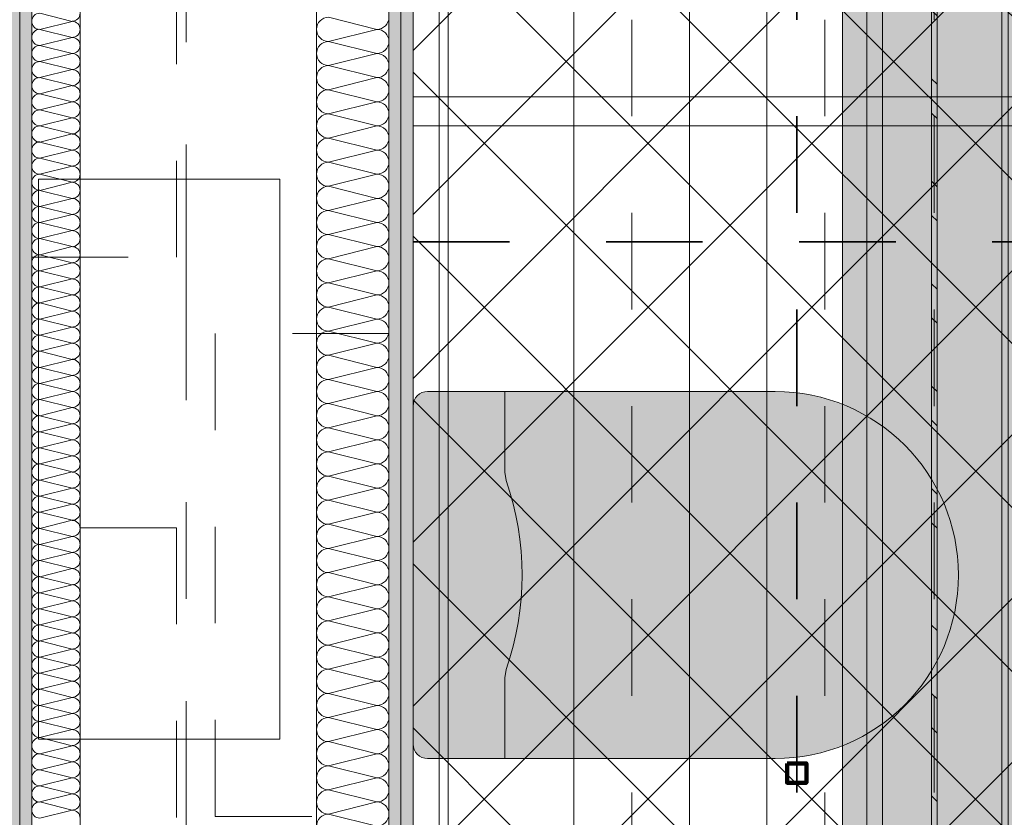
# Model space of a CAD drawing. Header units: metres. Extents: x -3.6 to 85.2, y -11 to 16.8.
# Tile 363 of 508: x 43.6 to 44.6, y 1.1 to 1.9. Entities that reach past the tile are written whole.
import ezdxf

# ---------------------------------------------------------------- set-up
doc = ezdxf.new("R2010")
doc.units = ezdxf.units.M
doc.header["$MEASUREMENT"] = 0
for name, pattern in [('Achse', [0.2, 0.1, -0.05, 0, -0.05]), ('Punktlinie weit', [0.06, 0.01, -0.05]), ('Strichlinie doppelt', [0.546806, 0.264583, -0.105833, 0.070556, -0.105833]), ('STRICHPUNKT', [0.015, 0.0075, -0.00375, 0, -0.00375])]:
    doc.linetypes.add(name, pattern=pattern)
for name, color, linetype in [('154 - Bemaßung_ Beschriftung.Ausbau - Deckenspiegel', 7, 'Continuous'), ('305 - Elemente.Linie_ Schraffur - Deckenspiegel', 7, 'Continuous'), ('451 - Universal.Achsen Raster', 7, 'Continuous'), ('612 - Struktur.Stahlbau', 7, 'Continuous'), ('Neubau_606 - Struktur.Wand Innen Ausbau', 7, 'Continuous'), ('Neubau_612 - Struktur.Stahlbau', 7, 'Continuous'), ('Neubau_651 - Abdeckung.Decke abgehängt_ bekleidet', 7, 'Continuous'), ('Neubau_653 - Abdeckung.TB Verkofferung', 7, 'Continuous'), ('Neubau_702 - Einrichtung.Möbel Sanitär', 7, 'Continuous'), ('Neubau_802 - HKLSE.Sanitär', 7, 'Continuous')]:
    doc.layers.add(name, color=color, linetype=linetype)
doc.styles.add('ERSTELLTER_STIL_2', font='txt')
doc.dimstyles.new('ERSTELLTER_STIL__4', dxfattribs={"dimtxt": 0.1, "dimasz": 0.0532, "dimexe": 0.18, "dimexo": 0.0625, "dimgap": 0, "dimtad": 1, "dimzin": 0, "dimdsep": 46, "dimtxsty": 'ERSTELLTER_STIL_2', "dimblk": 'ARROWHEAD_2', "dimblk1": 'ARROWHEAD_2', "dimblk2": 'ARROWHEAD_2', "dimcen": 0.09, "dimse1": 1, "dimse2": 1, "dimclrd": 7, "dimclre": 7, "dimclrt": 7, "dimazin": 0, "dimtfac": 1, "dimtdec": 4, "dimtmove": 0, "dimatfit": 3, "dimfxl": 1, "dimtolj": 1, "dimtzin": 0, "dimarcsym": 0})
pattern_1 = [(45, (0, 0), (-0.01767767, 0.01767767), [0, -0.025])]

# ---------------------------------------------------------------- blocks, each defined once
blk = doc.blocks.new('*X174')
at = {"layer": 'Neubau_606 - Struktur.Wand Innen Ausbau', "color": 7, "linetype": 'Continuous', "lineweight": 5}
for p, q in [((43.5783, 1.9167), (43.6117, 1.9083)), ((43.5783, 1.9), (43.6117, 1.9083)), ((43.5783, 1.9), (43.6117, 1.8917)), ((43.5783, 1.8833), (43.6117, 1.8917)), ((43.5783, 1.8833), (43.6117, 1.875)), ((43.5783, 1.8667), (43.6117, 1.875)), ((43.5783, 1.8667), (43.6117, 1.8583)), ((43.5783, 1.85), (43.6117, 1.8583)), ((43.5783, 1.85), (43.6117, 1.8417)), ((43.5783, 1.8333), (43.6117, 1.8417)), ((43.5783, 1.8333), (43.6117, 1.825)), ((43.5783, 1.8167), (43.6117, 1.825)), ((43.5783, 1.8167), (43.6117, 1.8083)), ((43.5783, 1.8), (43.6117, 1.8083)), ((43.5783, 1.8), (43.6117, 1.7917)), ((43.5783, 1.7833), (43.6117, 1.7917)), ((43.5783, 1.7833), (43.6117, 1.775)), ((43.5783, 1.7667), (43.6117, 1.775)), ((43.5783, 1.7667), (43.6117, 1.7583)), ((43.5783, 1.75), (43.6117, 1.7583)), ((43.5783, 1.75), (43.6117, 1.7417)), ((43.5783, 1.7333), (43.6117, 1.7417)), ((43.5783, 1.7333), (43.6117, 1.725)), ((43.5783, 1.7167), (43.6117, 1.725)), ((43.5783, 1.7167), (43.6117, 1.7083)), ((43.5783, 1.7), (43.6117, 1.7083)), ((43.5783, 1.7), (43.6117, 1.6917)), ((43.5783, 1.6833), (43.6117, 1.6917)), ((43.5783, 1.6833), (43.6117, 1.675)), ((43.5783, 1.6667), (43.6117, 1.675)), ((43.5783, 1.6667), (43.6117, 1.6583)), ((43.5783, 1.65), (43.6117, 1.6583)), ((43.5783, 1.65), (43.6117, 1.6417)), ((43.5783, 1.6333), (43.6117, 1.6417)), ((43.5783, 1.6333), (43.6117, 1.625)), ((43.5783, 1.6167), (43.6117, 1.625)), ((43.5783, 1.6167), (43.6117, 1.6083)), ((43.5783, 1.6), (43.6117, 1.6083)), ((43.5783, 1.6), (43.6117, 1.5917)), ((43.5783, 1.5833), (43.6117, 1.5917)), ((43.5783, 1.5833), (43.6117, 1.575)), ((43.5783, 1.5667), (43.6117, 1.575)), ((43.5783, 1.5667), (43.6117, 1.5583)), ((43.5783, 1.55), (43.6117, 1.5583)), ((43.5783, 1.55), (43.6117, 1.5417)), ((43.5783, 1.5333), (43.6117, 1.5417)), ((43.5783, 1.5333), (43.6117, 1.525)), ((43.5783, 1.5167), (43.6117, 1.525)), ((43.5783, 1.5167), (43.6117, 1.5083)), ((43.5783, 1.5), (43.6117, 1.5083)), ((43.5783, 1.5), (43.6117, 1.4917)), ((43.5783, 1.4833), (43.6117, 1.4917)), ((43.5783, 1.4833), (43.6117, 1.475)), ((43.5783, 1.4667), (43.6117, 1.475)), ((43.5783, 1.4667), (43.6117, 1.4583)), ((43.5783, 1.45), (43.6117, 1.4583)), ((43.5783, 1.45), (43.6117, 1.4417)), ((43.5783, 1.4333), (43.6117, 1.4417)), ((43.5783, 1.4333), (43.6117, 1.425)), ((43.5783, 1.4167), (43.6117, 1.425)), ((43.5783, 1.4167), (43.6117, 1.4083)), ((43.5783, 1.4), (43.6117, 1.4083)), ((43.5783, 1.4), (43.6117, 1.3917)), ((43.5783, 1.3833), (43.6117, 1.3917)), ((43.5783, 1.3833), (43.6117, 1.375)), ((43.5783, 1.3667), (43.6117, 1.375)), ((43.5783, 1.3667), (43.6117, 1.3583)), ((43.5783, 1.35), (43.6117, 1.3583)), ((43.5783, 1.35), (43.6117, 1.3417)), ((43.5783, 1.3333), (43.6117, 1.3417)), ((43.5783, 1.3333), (43.6117, 1.325)), ((43.5783, 1.3167), (43.6117, 1.325)), ((43.5783, 1.3167), (43.6117, 1.3083)), ((43.5783, 1.3), (43.6117, 1.3083)), ((43.5783, 1.3), (43.6117, 1.2917)), ((43.5783, 1.2833), (43.6117, 1.2917)), ((43.5783, 1.2833), (43.6117, 1.275)), ((43.5783, 1.2667), (43.6117, 1.275)), ((43.5783, 1.2667), (43.6117, 1.2583)), ((43.5783, 1.25), (43.6117, 1.2583)), ((43.5783, 1.25), (43.6117, 1.2417)), ((43.5783, 1.2333), (43.6117, 1.2417)), ((43.5783, 1.2333), (43.6117, 1.225)), ((43.5783, 1.2167), (43.6117, 1.225)), ((43.5783, 1.2167), (43.6117, 1.2083)), ((43.5783, 1.2), (43.6117, 1.2083)), ((43.5783, 1.2), (43.6117, 1.1917)), ((43.5783, 1.1833), (43.6117, 1.1917)), ((43.5783, 1.1833), (43.6117, 1.175)), ((43.5783, 1.1667), (43.6117, 1.175)), ((43.5783, 1.1667), (43.6117, 1.1583)), ((43.5783, 1.15), (43.6117, 1.1583)), ((43.5783, 1.15), (43.6117, 1.1417)), ((43.5783, 1.1333), (43.6117, 1.1417)), ((43.5783, 1.1333), (43.6117, 1.125)), ((43.5783, 1.1167), (43.6117, 1.125)), ((43.5783, 1.1167), (43.6117, 1.1083)), ((43.5783, 1.1), (43.6117, 1.1083)), ((43.5783, 1.1), (43.6117, 1.0917)), ((43.5783, 1.0833), (43.6117, 1.0917))]:
    blk.add_line(p, q, dxfattribs=at)
for centre, start, end in [((43.5783, 1.9083), 90, 180), ((43.5783, 1.9083), 180, 270), ((43.6117, 1.9167), 270, 0), ((43.6117, 1.9), 0, 90), ((43.5783, 1.8917), 90, 180), ((43.6117, 1.9), 270, 0), ((43.5783, 1.8917), 180, 270), ((43.6117, 1.8833), 0, 90), ((43.5783, 1.875), 90, 180), ((43.6117, 1.8833), 270, 0), ((43.5783, 1.875), 180, 270), ((43.5783, 1.8583), 90, 180), ((43.6117, 1.8667), 0, 90), ((43.6117, 1.8667), 270, 0), ((43.5783, 1.8583), 180, 270), ((43.6117, 1.85), 0, 90), ((43.5783, 1.8417), 90, 180), ((43.6117, 1.85), 270, 0), ((43.5783, 1.8417), 180, 270), ((43.6117, 1.8333), 0, 90), ((43.5783, 1.825), 90, 180), ((43.6117, 1.8333), 270, 0), ((43.5783, 1.825), 180, 270), ((43.5783, 1.8083), 90, 180), ((43.6117, 1.8167), 0, 90), ((43.6117, 1.8167), 270, 0), ((43.5783, 1.8083), 180, 270), ((43.6117, 1.8), 0, 90), ((43.5783, 1.7917), 90, 180), ((43.6117, 1.8), 270, 0), ((43.5783, 1.7917), 180, 270), ((43.6117, 1.7833), 0, 90), ((43.5783, 1.775), 90, 180), ((43.5783, 1.775), 180, 270), ((43.6117, 1.7833), 270, 0), ((43.6117, 1.7667), 0, 90), ((43.5783, 1.7583), 90, 180), ((43.6117, 1.7667), 270, 0), ((43.5783, 1.7583), 180, 270), ((43.6117, 1.75), 0, 90), ((43.5783, 1.7417), 90, 180), ((43.6117, 1.75), 270, 0), ((43.5783, 1.7417), 180, 270), ((43.6117, 1.7333), 0, 90), ((43.5783, 1.725), 90, 180), ((43.5783, 1.725), 180, 270), ((43.6117, 1.7333), 270, 0), ((43.6117, 1.7167), 0, 90), ((43.5783, 1.7083), 90, 180), ((43.6117, 1.7167), 270, 0), ((43.5783, 1.7083), 180, 270), ((43.6117, 1.7), 0, 90), ((43.5783, 1.6917), 90, 180), ((43.6117, 1.7), 270, 0), ((43.5783, 1.6917), 180, 270), ((43.5783, 1.675), 90, 180), ((43.6117, 1.6833), 0, 90), ((43.6117, 1.6833), 270, 0), ((43.5783, 1.675), 180, 270), ((43.6117, 1.6667), 0, 90), ((43.5783, 1.6583), 90, 180), ((43.6117, 1.6667), 270, 0), ((43.5783, 1.6583), 180, 270), ((43.6117, 1.65), 0, 90), ((43.5783, 1.6417), 90, 180), ((43.6117, 1.65), 270, 0), ((43.5783, 1.6417), 180, 270), ((43.5783, 1.625), 90, 180), ((43.6117, 1.6333), 0, 90), ((43.6117, 1.6333), 270, 0), ((43.5783, 1.625), 180, 270), ((43.6117, 1.6167), 0, 90), ((43.5783, 1.6083), 90, 180), ((43.6117, 1.6167), 270, 0), ((43.5783, 1.6083), 180, 270), ((43.6117, 1.6), 0, 90), ((43.5783, 1.5917), 90, 180), ((43.5783, 1.5917), 180, 270), ((43.6117, 1.6), 270, 0), ((43.6117, 1.5833), 0, 90), ((43.5783, 1.575), 90, 180), ((43.6117, 1.5833), 270, 0), ((43.5783, 1.575), 180, 270), ((43.6117, 1.5667), 0, 90), ((43.5783, 1.5583), 90, 180), ((43.6117, 1.5667), 270, 0), ((43.5783, 1.5583), 180, 270), ((43.6117, 1.55), 0, 90), ((43.5783, 1.5417), 90, 180), ((43.5783, 1.5417), 180, 270), ((43.6117, 1.55), 270, 0), ((43.6117, 1.5333), 0, 90), ((43.5783, 1.525), 90, 180), ((43.6117, 1.5333), 270, 0), ((43.5783, 1.525), 180, 270), ((43.6117, 1.5167), 0, 90), ((43.5783, 1.5083), 90, 180), ((43.6117, 1.5167), 270, 0), ((43.5783, 1.5083), 180, 270), ((43.5783, 1.4917), 90, 180), ((43.6117, 1.5), 0, 90), ((43.6117, 1.5), 270, 0), ((43.5783, 1.4917), 180, 270), ((43.6117, 1.4833), 0, 90), ((43.5783, 1.475), 90, 180), ((43.6117, 1.4833), 270, 0), ((43.5783, 1.475), 180, 270), ((43.6117, 1.4667), 0, 90), ((43.5783, 1.4583), 90, 180), ((43.6117, 1.4667), 270, 0), ((43.5783, 1.4583), 180, 270), ((43.5783, 1.4417), 90, 180), ((43.6117, 1.45), 0, 90), ((43.6117, 1.45), 270, 0), ((43.5783, 1.4417), 180, 270), ((43.6117, 1.4333), 0, 90), ((43.5783, 1.425), 90, 180), ((43.6117, 1.4333), 270, 0), ((43.5783, 1.425), 180, 270), ((43.6117, 1.4167), 0, 90), ((43.5783, 1.4083), 90, 180), ((43.5783, 1.4083), 180, 270), ((43.6117, 1.4167), 270, 0), ((43.6117, 1.4), 0, 90), ((43.5783, 1.3917), 90, 180), ((43.6117, 1.4), 270, 0), ((43.5783, 1.3917), 180, 270), ((43.6117, 1.3833), 0, 90), ((43.5783, 1.375), 90, 180), ((43.6117, 1.3833), 270, 0), ((43.5783, 1.375), 180, 270), ((43.6117, 1.3667), 0, 90), ((43.5783, 1.3583), 90, 180), ((43.5783, 1.3583), 180, 270), ((43.6117, 1.3667), 270, 0), ((43.6117, 1.35), 0, 90), ((43.5783, 1.3417), 90, 180), ((43.6117, 1.35), 270, 0), ((43.5783, 1.3417), 180, 270), ((43.6117, 1.3333), 0, 90), ((43.5783, 1.325), 90, 180), ((43.6117, 1.3333), 270, 0), ((43.5783, 1.325), 180, 270), ((43.5783, 1.3083), 90, 180), ((43.6117, 1.3167), 0, 90), ((43.6117, 1.3167), 270, 0), ((43.5783, 1.3083), 180, 270), ((43.6117, 1.3), 0, 90), ((43.5783, 1.2917), 90, 180), ((43.6117, 1.3), 270, 0), ((43.5783, 1.2917), 180, 270), ((43.6117, 1.2833), 0, 90), ((43.5783, 1.275), 90, 180), ((43.6117, 1.2833), 270, 0), ((43.5783, 1.275), 180, 270), ((43.5783, 1.2583), 90, 180), ((43.6117, 1.2667), 0, 90), ((43.6117, 1.2667), 270, 0), ((43.5783, 1.2583), 180, 270), ((43.6117, 1.25), 0, 90), ((43.5783, 1.2417), 90, 180), ((43.6117, 1.25), 270, 0), ((43.5783, 1.2417), 180, 270), ((43.6117, 1.2333), 0, 90), ((43.5783, 1.225), 90, 180), ((43.5783, 1.225), 180, 270), ((43.6117, 1.2333), 270, 0), ((43.6117, 1.2167), 0, 90), ((43.5783, 1.2083), 90, 180), ((43.6117, 1.2167), 270, 0), ((43.5783, 1.2083), 180, 270), ((43.6117, 1.2), 0, 90), ((43.5783, 1.1917), 90, 180), ((43.6117, 1.2), 270, 0), ((43.5783, 1.1917), 180, 270), ((43.5783, 1.175), 90, 180), ((43.6117, 1.1833), 0, 90), ((43.6117, 1.1833), 270, 0), ((43.5783, 1.175), 180, 270), ((43.6117, 1.1667), 0, 90), ((43.5783, 1.1583), 90, 180), ((43.6117, 1.1667), 270, 0), ((43.5783, 1.1583), 180, 270), ((43.6117, 1.15), 0, 90), ((43.5783, 1.1417), 90, 180), ((43.6117, 1.15), 270, 0), ((43.5783, 1.1417), 180, 270), ((43.5783, 1.125), 90, 180), ((43.6117, 1.1333), 0, 90), ((43.6117, 1.1333), 270, 0), ((43.5783, 1.125), 180, 270), ((43.6117, 1.1167), 0, 90), ((43.5783, 1.1083), 90, 180), ((43.6117, 1.1167), 270, 0), ((43.5783, 1.1083), 180, 270), ((43.6117, 1.1), 0, 90), ((43.5783, 1.0917), 90, 180), ((43.5783, 1.0917), 180, 270), ((43.6117, 1.1), 270, 0), ((43.6117, 1.0833), 0, 90)]:
    blk.add_arc(centre, 0.00833, start, end, dxfattribs=at)
blk = doc.blocks.new('*X194')
at = {"layer": 'Neubau_606 - Struktur.Wand Innen Ausbau', "color": 7, "linetype": 'Continuous', "lineweight": 5}
for p, q in [((43.9275, 1.9), (43.8775, 1.9125)), ((43.9275, 1.9), (43.8775, 1.8875)), ((43.9275, 1.875), (43.8775, 1.8875)), ((43.9275, 1.875), (43.8775, 1.8625)), ((43.9275, 1.85), (43.8775, 1.8625)), ((43.9275, 1.85), (43.8775, 1.8375)), ((43.9275, 1.825), (43.8775, 1.8375)), ((43.9275, 1.825), (43.8775, 1.8125)), ((43.9275, 1.8), (43.8775, 1.8125)), ((43.9275, 1.8), (43.8775, 1.7875)), ((43.9275, 1.775), (43.8775, 1.7875)), ((43.9275, 1.775), (43.8775, 1.7625)), ((43.9275, 1.75), (43.8775, 1.7625)), ((43.9275, 1.75), (43.8775, 1.7375)), ((43.9275, 1.725), (43.8775, 1.7375)), ((43.9275, 1.725), (43.8775, 1.7125)), ((43.9275, 1.7), (43.8775, 1.7125)), ((43.9275, 1.7), (43.8775, 1.6875)), ((43.9275, 1.675), (43.8775, 1.6875)), ((43.9275, 1.675), (43.8775, 1.6625)), ((43.9275, 1.65), (43.8775, 1.6625)), ((43.9275, 1.65), (43.8775, 1.6375)), ((43.9275, 1.625), (43.8775, 1.6375)), ((43.9275, 1.625), (43.8775, 1.6125)), ((43.9275, 1.6), (43.8775, 1.6125)), ((43.9275, 1.6), (43.8775, 1.5875)), ((43.9275, 1.575), (43.8775, 1.5875)), ((43.9275, 1.575), (43.8775, 1.5625)), ((43.9275, 1.55), (43.8775, 1.5625)), ((43.9275, 1.55), (43.8775, 1.5375)), ((43.9275, 1.525), (43.8775, 1.5375)), ((43.9275, 1.525), (43.8775, 1.5125)), ((43.9275, 1.5), (43.8775, 1.5125)), ((43.9275, 1.5), (43.8775, 1.4875)), ((43.9275, 1.475), (43.8775, 1.4875)), ((43.9275, 1.475), (43.8775, 1.4625)), ((43.9275, 1.45), (43.8775, 1.4625)), ((43.9275, 1.45), (43.8775, 1.4375)), ((43.9275, 1.425), (43.8775, 1.4375)), ((43.9275, 1.425), (43.8775, 1.4125)), ((43.9275, 1.4), (43.8775, 1.4125)), ((43.9275, 1.4), (43.8775, 1.3875)), ((43.9275, 1.375), (43.8775, 1.3875)), ((43.9275, 1.375), (43.8775, 1.3625)), ((43.9275, 1.35), (43.8775, 1.3625)), ((43.9275, 1.35), (43.8775, 1.3375)), ((43.9275, 1.325), (43.8775, 1.3375)), ((43.9275, 1.325), (43.8775, 1.3125)), ((43.9275, 1.3), (43.8775, 1.3125)), ((43.9275, 1.3), (43.8775, 1.2875)), ((43.9275, 1.275), (43.8775, 1.2875)), ((43.9275, 1.275), (43.8775, 1.2625)), ((43.9275, 1.25), (43.8775, 1.2625)), ((43.9275, 1.25), (43.8775, 1.2375)), ((43.9275, 1.225), (43.8775, 1.2375)), ((43.9275, 1.225), (43.8775, 1.2125)), ((43.9275, 1.2), (43.8775, 1.2125)), ((43.9275, 1.2), (43.8775, 1.1875)), ((43.9275, 1.175), (43.8775, 1.1875)), ((43.9275, 1.175), (43.8775, 1.1625)), ((43.9275, 1.15), (43.8775, 1.1625)), ((43.9275, 1.15), (43.8775, 1.1375)), ((43.9275, 1.125), (43.8775, 1.1375)), ((43.9275, 1.125), (43.8775, 1.1125)), ((43.9275, 1.1), (43.8775, 1.1125)), ((43.9275, 1.1), (43.8775, 1.0875)), ((43.9275, 1.075), (43.8775, 1.0875))]:
    blk.add_line(p, q, dxfattribs=at)
for centre, start, end in [((43.8775, 1.9), 90, 180), ((43.9275, 1.9125), 270, 360), ((43.8775, 1.9), 180, 270), ((43.9275, 1.8875), 360, 90), ((43.8775, 1.875), 90, 180), ((43.9275, 1.8875), 270, 360), ((43.8775, 1.875), 180, 270), ((43.9275, 1.8625), 360, 90), ((43.8775, 1.85), 90, 180), ((43.9275, 1.8625), 270, 360), ((43.8775, 1.85), 180, 270), ((43.9275, 1.8375), 360, 90), ((43.8775, 1.825), 90, 180), ((43.9275, 1.8375), 270, 360), ((43.8775, 1.825), 180, 270), ((43.9275, 1.8125), 360, 90), ((43.8775, 1.8), 90, 180), ((43.9275, 1.8125), 270, 360), ((43.8775, 1.8), 180, 270), ((43.9275, 1.7875), 360, 90), ((43.8775, 1.775), 90, 180), ((43.9275, 1.7875), 270, 360), ((43.8775, 1.775), 180, 270), ((43.9275, 1.7625), 360, 90), ((43.8775, 1.75), 90, 180), ((43.9275, 1.7625), 270, 360), ((43.8775, 1.75), 180, 270), ((43.9275, 1.7375), 360, 90), ((43.8775, 1.725), 90, 180), ((43.9275, 1.7375), 270, 360), ((43.8775, 1.725), 180, 270), ((43.9275, 1.7125), 360, 90), ((43.8775, 1.7), 90, 180), ((43.9275, 1.7125), 270, 360), ((43.8775, 1.7), 180, 270), ((43.9275, 1.6875), 360, 90), ((43.8775, 1.675), 90, 180), ((43.9275, 1.6875), 270, 360), ((43.8775, 1.675), 180, 270), ((43.9275, 1.6625), 360, 90), ((43.8775, 1.65), 90, 180), ((43.9275, 1.6625), 270, 360), ((43.8775, 1.65), 180, 270), ((43.9275, 1.6375), 360, 90), ((43.8775, 1.625), 90, 180), ((43.9275, 1.6375), 270, 360), ((43.8775, 1.625), 180, 270), ((43.9275, 1.6125), 360, 90), ((43.8775, 1.6), 90, 180), ((43.9275, 1.6125), 270, 360), ((43.8775, 1.6), 180, 270), ((43.9275, 1.5875), 360, 90), ((43.8775, 1.575), 90, 180), ((43.9275, 1.5875), 270, 360), ((43.8775, 1.575), 180, 270), ((43.9275, 1.5625), 360, 90), ((43.8775, 1.55), 90, 180), ((43.9275, 1.5625), 270, 360), ((43.8775, 1.55), 180, 270), ((43.9275, 1.5375), 360, 90), ((43.8775, 1.525), 90, 180), ((43.9275, 1.5375), 270, 360), ((43.8775, 1.525), 180, 270), ((43.9275, 1.5125), 360, 90), ((43.8775, 1.5), 90, 180), ((43.9275, 1.5125), 270, 360), ((43.8775, 1.5), 180, 270), ((43.9275, 1.4875), 360, 90), ((43.8775, 1.475), 90, 180), ((43.9275, 1.4875), 270, 360), ((43.8775, 1.475), 180, 270), ((43.9275, 1.4625), 360, 90), ((43.8775, 1.45), 90, 180), ((43.9275, 1.4625), 270, 360), ((43.8775, 1.45), 180, 270), ((43.9275, 1.4375), 360, 90), ((43.8775, 1.425), 90, 180), ((43.9275, 1.4375), 270, 360), ((43.8775, 1.425), 180, 270), ((43.9275, 1.4125), 360, 90), ((43.8775, 1.4), 90, 180), ((43.9275, 1.4125), 270, 360), ((43.8775, 1.4), 180, 270), ((43.9275, 1.3875), 360, 90), ((43.8775, 1.375), 90, 180), ((43.9275, 1.3875), 270, 360), ((43.8775, 1.375), 180, 270), ((43.9275, 1.3625), 360, 90), ((43.8775, 1.35), 90, 180), ((43.9275, 1.3625), 270, 360), ((43.8775, 1.35), 180, 270), ((43.9275, 1.3375), 360, 90), ((43.8775, 1.325), 90, 180), ((43.9275, 1.3375), 270, 360), ((43.8775, 1.325), 180, 270), ((43.9275, 1.3125), 360, 90), ((43.8775, 1.3), 90, 180), ((43.9275, 1.3125), 270, 360), ((43.8775, 1.3), 180, 270), ((43.9275, 1.2875), 360, 90), ((43.8775, 1.275), 90, 180), ((43.9275, 1.2875), 270, 360), ((43.8775, 1.275), 180, 270), ((43.9275, 1.2625), 360, 90), ((43.8775, 1.25), 90, 180), ((43.9275, 1.2625), 270, 360), ((43.8775, 1.25), 180, 270), ((43.9275, 1.2375), 360, 90), ((43.8775, 1.225), 90, 180), ((43.9275, 1.2375), 270, 360), ((43.8775, 1.225), 180, 270), ((43.9275, 1.2125), 360, 90), ((43.8775, 1.2), 90, 180), ((43.9275, 1.2125), 270, 360), ((43.8775, 1.2), 180, 270), ((43.9275, 1.1875), 360, 90), ((43.8775, 1.175), 90, 180), ((43.9275, 1.1875), 270, 360), ((43.8775, 1.175), 180, 270), ((43.9275, 1.1625), 360, 90), ((43.8775, 1.15), 90, 180), ((43.9275, 1.1625), 270, 360), ((43.8775, 1.15), 180, 270), ((43.9275, 1.1375), 360, 90), ((43.8775, 1.125), 90, 180), ((43.9275, 1.1375), 270, 360), ((43.8775, 1.125), 180, 270), ((43.9275, 1.1125), 360, 90), ((43.8775, 1.1), 90, 180), ((43.9275, 1.1125), 270, 360), ((43.8775, 1.1), 180, 270), ((43.9275, 1.0875), 360, 90), ((43.8775, 1.075), 90, 180), ((43.9275, 1.0875), 270, 360)]:
    blk.add_arc(centre, 0.0125, start, end, dxfattribs=at)
blk = doc.blocks.new('*D397')
at = {"layer": '154 - Bemaßung_ Beschriftung.Ausbau - Deckenspiegel', "color": 7, "linetype": 'Continuous', "lineweight": 5}
for p, q in [((46.2619, 1.8502), (46.3319, 1.8098)), ((46.3494, 1.83), (46.2444, 1.83)), ((46.2969, 0.93), (46.2969, 1.83)), ((46.2619, 0.9502), (46.3319, 0.9098)), ((46.3494, 0.93), (46.2444, 0.93)), ((46.2969, 0.8958), (46.2969, 0.93))]:
    blk.add_line(p, q, dxfattribs=at)
at = {"layer": '154 - Bemaßung_ Beschriftung.Ausbau - Deckenspiegel', "color": 7, "lineweight": 5, "insert": (46.2769, 1.3041), "char_height": 0.1, "attachment_point": 7, "rotation": 90, "style": 'ERSTELLTER_STIL_2'}
blk.add_mtext('\\A1;{\\pql;\\fArial|b0|i0|c0|p38;90}', dxfattribs=at)
blk = doc.blocks.new('ARROWHEAD_2')
at = {"color": 0, "linetype": 'Continuous', "lineweight": 0}
for p, q in [((-0.378, -0.655), (0.378, 0.655)), ((0, 0), (-1, 0))]:
    blk.add_line(p, q, dxfattribs=at)
blk = doc.blocks.new('*D398')
at = {"layer": '154 - Bemaßung_ Beschriftung.Ausbau - Deckenspiegel', "color": 7, "linetype": 'Continuous', "lineweight": 5}
for p, q in [((46.2619, 2.7502), (46.3319, 2.7098)), ((46.3494, 2.73), (46.2444, 2.73)), ((46.2969, 1.83), (46.2969, 2.73)), ((46.2619, 1.8502), (46.3319, 1.8098)), ((46.3494, 1.83), (46.2444, 1.83))]:
    blk.add_line(p, q, dxfattribs=at)
at = {"layer": '154 - Bemaßung_ Beschriftung.Ausbau - Deckenspiegel', "color": 7, "lineweight": 5, "insert": (46.2769, 2.2041), "char_height": 0.1, "attachment_point": 7, "rotation": 90, "style": 'ERSTELLTER_STIL_2'}
blk.add_mtext('\\A1;{\\pql;\\fArial|b0|i0|c0|p38;90}', dxfattribs=at)
blk = doc.blocks.new('*D418')
at = {"layer": '154 - Bemaßung_ Beschriftung.Ausbau - Deckenspiegel', "color": 7, "linetype": 'Continuous', "lineweight": 5}
for p, q in [((39.7075, 1.1002), (39.7775, 1.0598)), ((39.795, 1.08), (39.69, 1.08)), ((39.7425, 0.7495), (39.7425, 1.08)), ((39.7075, 0.7697), (39.7775, 0.7293)), ((39.795, 0.7495), (39.69, 0.7495)), ((39.7425, 0.7153), (39.7425, 0.7495))]:
    blk.add_line(p, q, dxfattribs=at)
at = {"layer": '154 - Bemaßung_ Beschriftung.Ausbau - Deckenspiegel', "color": 7, "lineweight": 5, "insert": (39.7242, 0.7888), "char_height": 0.1, "attachment_point": 7, "rotation": 90, "style": 'ERSTELLTER_STIL_2'}
blk.add_mtext('\\A1;{\\pql;\\fArial|b0|i0|c0|p38;33\\fArial|b0|i0|c0|p38;\\A1{\\H.66x;\\S05^  ;}}', dxfattribs=at)
blk = doc.blocks.new('*D419')
at = {"layer": '154 - Bemaßung_ Beschriftung.Ausbau - Deckenspiegel', "color": 7, "linetype": 'Continuous', "lineweight": 5}
for p, q in [((39.7075, 1.7002), (39.7775, 1.6598)), ((39.795, 1.68), (39.69, 1.68)), ((39.7425, 1.08), (39.7425, 1.68)), ((39.7075, 1.1002), (39.7775, 1.0598)), ((39.795, 1.08), (39.69, 1.08))]:
    blk.add_line(p, q, dxfattribs=at)
at = {"layer": '154 - Bemaßung_ Beschriftung.Ausbau - Deckenspiegel', "color": 7, "lineweight": 5, "insert": (39.7225, 1.3041), "char_height": 0.1, "attachment_point": 7, "rotation": 90, "style": 'ERSTELLTER_STIL_2'}
blk.add_mtext('\\A1;{\\pql;\\fArial|b0|i0|c0|p38;60}', dxfattribs=at)
blk = doc.blocks.new('*D420')
at = {"layer": '154 - Bemaßung_ Beschriftung.Ausbau - Deckenspiegel', "color": 7, "linetype": 'Continuous', "lineweight": 5}
for p, q in [((39.7075, 2.3002), (39.7775, 2.2598)), ((39.795, 2.28), (39.69, 2.28)), ((39.7425, 1.68), (39.7425, 2.28)), ((39.7075, 1.7002), (39.7775, 1.6598)), ((39.795, 1.68), (39.69, 1.68))]:
    blk.add_line(p, q, dxfattribs=at)
at = {"layer": '154 - Bemaßung_ Beschriftung.Ausbau - Deckenspiegel', "color": 7, "lineweight": 5, "insert": (39.7225, 1.9041), "char_height": 0.1, "attachment_point": 7, "rotation": 90, "style": 'ERSTELLTER_STIL_2'}
blk.add_mtext('\\A1;{\\pql;\\fArial|b0|i0|c0|p38;60}', dxfattribs=at)
blk = doc.blocks.new('*D426')
at = {"layer": '154 - Bemaßung_ Beschriftung.Ausbau - Deckenspiegel', "color": 7, "linetype": 'Continuous', "lineweight": 5}
for p, q in [((39.5075, 1.1502), (39.5775, 1.1098)), ((39.595, 1.13), (39.49, 1.13)), ((39.5425, 0.7495), (39.5425, 1.13)), ((39.5075, 0.7697), (39.5775, 0.7293)), ((39.595, 0.7495), (39.49, 0.7495)), ((39.5425, 0.7153), (39.5425, 0.7495))]:
    blk.add_line(p, q, dxfattribs=at)
at = {"layer": '154 - Bemaßung_ Beschriftung.Ausbau - Deckenspiegel', "color": 7, "lineweight": 5, "insert": (39.5242, 0.8138), "char_height": 0.1, "attachment_point": 7, "rotation": 90, "style": 'ERSTELLTER_STIL_2'}
blk.add_mtext('\\A1;{\\pql;\\fArial|b0|i0|c0|p38;38\\fArial|b0|i0|c0|p38;\\A1{\\H.66x;\\S05^  ;}}', dxfattribs=at)

msp = doc.modelspace()

# ---------------------------------------------------------------- hatches: boundary and pattern name
at = {"layer": '612 - Struktur.Stahlbau', "linetype": 'Continuous', "lineweight": 0, "true_color": 0x30307f}
msp.add_hatch(color=177, dxfattribs=at).paths.add_polyline_path([(44.435, 5.19), (44.575, 5.19), (44.575, 0.71), (44.435, 0.71)])
at = {"layer": 'Neubau_606 - Struktur.Wand Innen Ausbau', "linetype": 'Continuous', "lineweight": 0, "true_color": 0x000000}
h = msp.add_hatch(dxfattribs=at)
h.set_pattern_fill('Gips_0001', color=18, style=0, pattern_type=2)
h.set_pattern_definition(pattern_1)
h.paths.add_polyline_path([(43.545, 4.0475), (43.545, 0.255), (43.5575, 0.255), (43.5575, 4.0475)])
h = msp.add_hatch(dxfattribs=at)
h.set_pattern_fill('Gips_0001', color=18, style=0, pattern_type=2)
h.set_pattern_definition(pattern_1)
h.paths.add_polyline_path([(43.57, 4.035), (43.5575, 4.035), (43.5575, 0.255), (43.57, 0.255)])
h = msp.add_hatch(dxfattribs=at)
h.set_pattern_fill('Gips_0001', color=18, style=0, pattern_type=2)
h.set_pattern_definition(pattern_1)
h.paths.add_polyline_path([(43.94, 3.7325), (43.94, 0.71), (43.9525, 0.71), (43.9525, 3.7294), (43.9483, 3.7325)])
h = msp.add_hatch(dxfattribs=at)
h.set_pattern_fill('Gips_0001', color=18, style=0, pattern_type=2)
h.set_pattern_definition(pattern_1)
h.paths.add_polyline_path([(43.9525, 3.72), (43.9525, 0.71), (43.965, 0.71), (43.965, 3.72)])
at = {"layer": 'Neubau_612 - Struktur.Stahlbau', "linetype": 'Continuous', "lineweight": 0, "true_color": 0x000000}
h = msp.add_hatch(dxfattribs=at)
h.set_pattern_fill('Metall__Stahl_0001', color=18, style=0, pattern_type=2)
h.set_pattern_definition([(135, (0, 0), (0.05303301, 0.05303301), []), (135, (-0.01768, -0.01768), (0.05303301, 0.05303301), [])])
h.paths.add_polyline_path([(44.5078, 0.71), (44.5078, 5.19), (44.5022, 5.19), (44.5022, 0.71)])
at = {"layer": 'Neubau_651 - Abdeckung.Decke abgehängt_ bekleidet', "linetype": 'Continuous', "lineweight": 13, "true_color": 0xffbfbf}
h = msp.add_hatch(dxfattribs=at)
h.set_pattern_fill('Raster_20x20_Diagonal_0001', color=254, style=0, pattern_type=2)
h.set_pattern_definition([(45, (0, 0), (-0.0848528, 0.0848528), []), (135, (0, 0), (0.0848528, 0.0848528), [])])
h.paths.add_polyline_path([(43.965, 0.945), (44.29, 0.945), (44.29, 0.7495), (47.16, 0.7495), (47.16, 3.81), (43.965, 3.81)])
at = {"layer": 'Neubau_653 - Abdeckung.TB Verkofferung', "linetype": 'Continuous', "lineweight": 0, "true_color": 0x000000}
h = msp.add_hatch(dxfattribs=at)
h.set_pattern_fill('Gips_0001', color=18, style=0, pattern_type=2)
h.set_pattern_definition(pattern_1)
h.paths.add_polyline_path([(44.41, 0.7495), (44.435, 0.7495), (44.435, 5.19), (44.41, 5.19)])
h = msp.add_hatch(dxfattribs=at)
h.set_pattern_fill('Gips_0001', color=18, style=0, pattern_type=2)
h.set_pattern_definition(pattern_1)
h.paths.add_polyline_path([(44.575, 0.7495), (44.6, 0.7495), (44.6, 5.19), (44.575, 5.19)])
at = {"layer": 'Neubau_702 - Einrichtung.Möbel Sanitär', "linetype": 'Continuous', "lineweight": 0, "true_color": 0x3a3a3a}
msp.add_hatch(color=250, dxfattribs=at).paths.add_polyline_path([(44.06, 1.525), (43.98, 1.525, 0.414214), (43.965, 1.51), (43.965, 1.16, 0.414214), (43.98, 1.145), (44.06, 1.145), (44.34, 1.145, 1), (44.34, 1.525)])

# ---------------------------------------------------------------- linework, layer by layer
at = {"layer": '305 - Elemente.Linie_ Schraffur - Deckenspiegel', "color": 7, "linetype": 'Continuous', "lineweight": 9}
for p, q in [((43.992, 5.31), (43.992, 0.645)), ((43.577, 1.745), (43.827, 1.745)), ((43.577, 1.745), (43.577, 1.165)), ((43.827, 1.165), (43.827, 1.745)), ((43.577, 1.165), (43.827, 1.165))]:
    msp.add_line(p, q, dxfattribs=at)
at = {"layer": '305 - Elemente.Linie_ Schraffur - Deckenspiegel', "color": 7, "linetype": 'STRICHPUNKT', "lineweight": 9}
for p, q in [((44.1915, 5.31), (44.1915, 0.645)), ((44.3915, 5.31), (44.3915, 0.645))]:
    msp.add_line(p, q, dxfattribs=at)
at = {"layer": '305 - Elemente.Linie_ Schraffur - Deckenspiegel', "color": 7, "linetype": 'Continuous', "lineweight": 9, "flags": 128}
msp.add_lwpolyline([(44.0015, 5.31), (44.5815, 5.31), (44.5815, 0.645), (44.0015, 0.645)], close=True, dxfattribs=at)
at = {"layer": '305 - Elemente.Linie_ Schraffur - Deckenspiegel', "color": 7, "linetype": 'Continuous', "lineweight": 9}
for points in [[(44.1315, 0.645), (44.2515, 0.645), (44.2515, 5.31), (44.1315, 5.31)], [(44.3315, 0.645), (44.4515, 0.645), (44.4515, 5.31), (44.3315, 5.31)]]:
    msp.add_lwpolyline(points, close=True, dxfattribs=at)
at = {"layer": '451 - Universal.Achsen Raster', "color": 160, "linetype": 'Strichlinie doppelt', "lineweight": 9, "true_color": 0x3232ff}
msp.add_line((43.73, -10.585), (43.73, 16.355), dxfattribs=at)
at = {"layer": 'Neubau_606 - Struktur.Wand Innen Ausbau', "color": 1, "linetype": 'Continuous', "lineweight": 5}
for p, q in [((43.5575, 4.035), (43.5575, 0.255)), ((43.57, 3.985), (43.57, 0.71)), ((43.94, 0.71), (43.94, 3.7325)), ((43.9525, 0.71), (43.9525, 3.7294))]:
    msp.add_line(p, q, dxfattribs=at)
at = {"layer": 'Neubau_606 - Struktur.Wand Innen Ausbau', "color": 1, "linetype": 'Continuous', "lineweight": 5, "flags": 128}
for points in [[(43.62, 0.71), (43.62, 3.985)], [(43.865, 3.795), (43.865, 0.71)], [(43.965, 0.71), (43.965, 3.72)]]:
    msp.add_lwpolyline(points, dxfattribs=at)
at = {"layer": 'Neubau_612 - Struktur.Stahlbau', "color": 1, "linetype": 'Continuous', "lineweight": 13}
for p, q in [((44.435, 0.71), (44.435, 5.19)), ((44.575, 0.71), (44.575, 5.19))]:
    msp.add_line(p, q, dxfattribs=at)
at = {"layer": 'Neubau_612 - Struktur.Stahlbau', "color": 1, "linetype": 'Continuous', "lineweight": 9}
for p, q in [((44.5022, 5.19), (44.5022, 0.71)), ((44.5078, 5.19), (44.5078, 0.71))]:
    msp.add_line(p, q, dxfattribs=at)
at = {"layer": 'Neubau_612 - Struktur.Stahlbau', "color": 1, "linetype": 'Achse', "lineweight": 9}
msp.add_line((44.505, 0.71), (44.505, 5.19), dxfattribs=at)
at = {"layer": 'Neubau_651 - Abdeckung.Decke abgehängt_ bekleidet', "color": 1, "linetype": 'Achse', "lineweight": 35}
for p, q in [((44.3625, 3.81), (44.3625, 0.7495)), ((43.965, 1.68), (47.16, 1.68))]:
    msp.add_line(p, q, dxfattribs=at)
at = {"layer": 'Neubau_651 - Abdeckung.Decke abgehängt_ bekleidet', "color": 1, "linetype": 'Punktlinie weit', "lineweight": 13, "flags": 128}
msp.add_lwpolyline([(43.965, 0.945), (44.29, 0.945), (44.29, 0.7495), (47.16, 0.7495), (47.16, 3.81), (43.965, 3.81)], close=True, dxfattribs=at)
at = {"layer": 'Neubau_651 - Abdeckung.Decke abgehängt_ bekleidet', "color": 1, "linetype": 'Continuous', "lineweight": 100, "flags": 128}
msp.add_lwpolyline([(44.3525, 1.14), (44.3725, 1.14), (44.3725, 1.12), (44.3525, 1.12)], close=True, dxfattribs=at)
at = {"layer": 'Neubau_653 - Abdeckung.TB Verkofferung', "color": 1, "linetype": 'Continuous', "lineweight": 9}
msp.add_line((44.41, 0.7495), (44.41, 5.19), dxfattribs=at)
at = {"layer": 'Neubau_653 - Abdeckung.TB Verkofferung', "color": 1, "linetype": 'Continuous', "lineweight": 5}
for p, q in [((44.41, 5.19), (44.41, 0.7495)), ((44.435, 5.19), (44.435, 0.7495)), ((44.575, 5.19), (44.575, 0.7495))]:
    msp.add_line(p, q, dxfattribs=at)
at = {"layer": 'Neubau_702 - Einrichtung.Möbel Sanitär', "color": 7, "linetype": 'Continuous', "lineweight": 9, "true_color": 0xebebeb}
for p, q in [((44.06, 1.525), (44.06, 1.4416)), ((44.06, 1.4416), (44.0615, 1.4328)), ((44.06, 1.2284), (44.0615, 1.2372)), ((44.06, 1.145), (44.06, 1.2284))]:
    msp.add_line(p, q, dxfattribs=at)
at = {"layer": 'Neubau_702 - Einrichtung.Möbel Sanitär', "color": 1, "linetype": 'Continuous', "lineweight": 13, "flags": 128}
for points in [[(45.465, 1.83), (43.965, 1.83)], [(43.965, 1.83), (43.965, 1.8)], [(43.965, 1.8), (45.465, 1.8)]]:
    msp.add_lwpolyline(points, dxfattribs=at)
at = {"layer": 'Neubau_702 - Einrichtung.Möbel Sanitär', "color": 7, "linetype": 'Continuous', "lineweight": 9, "true_color": 0xebebeb, "flags": 128}
msp.add_lwpolyline([(44.06, 1.525), (44.34, 1.525, -1), (44.34, 1.145), (44.06, 1.145), (43.98, 1.145, -0.414214), (43.965, 1.16), (43.965, 1.51, -0.414214), (43.98, 1.525)], format="xyb", close=True, dxfattribs=at)
at = {"layer": 'Neubau_702 - Einrichtung.Möbel Sanitär', "color": 7, "linetype": 'Continuous', "lineweight": 9, "true_color": 0xebebeb}
msp.add_arc((43.7803, 1.335), 0.2977, 340.8176, 19.1823, dxfattribs=at)
at = {"layer": 'Neubau_802 - HKLSE.Sanitär', "color": 1, "linetype": 'STRICHPUNKT', "lineweight": 9, "flags": 128}
for points in [[(43.57, 2.164), (43.57, 1.664)], [(43.72, 1.664), (43.72, 2.164)], [(43.57, 1.664), (43.72, 1.664)], [(43.76, 1.585), (43.76, 1.085)], [(43.94, 1.585), (43.76, 1.585)], [(43.94, 1.085), (43.94, 1.585)], [(43.57, 1.384), (43.57, 0.884)], [(43.72, 1.384), (43.57, 1.384)], [(43.72, 0.884), (43.72, 1.384)], [(43.76, 1.085), (43.94, 1.085)]]:
    msp.add_lwpolyline(points, dxfattribs=at)

# ---------------------------------------------------------------- block references
at = {"layer": 'Neubau_606 - Struktur.Wand Innen Ausbau', "color": 1, "lineweight": 13}
for name in ['*X174', '*X194']:
    msp.add_blockref(name, (0, 0), dxfattribs=at)

# ---------------------------------------------------------------- dimensions: what is measured, and where the dimension line sits
at = {"layer": '154 - Bemaßung_ Beschriftung.Ausbau - Deckenspiegel', "color": 7, "linetype": 'Continuous', "lineweight": 5}
for base, p1, p2, picture, middle in [((46.2969, 2.73), (42.8925, 1.83), (42.8925, 2.73), '*D398', (46.2269, 2.2803)), ((39.7425, 2.28), (47.16, 1.68), (47.16, 2.28), '*D420', (39.6725, 1.9803)), ((46.2969, 1.83), (42.8925, 0.93), (42.8925, 1.83), '*D397', (46.2269, 1.3803)), ((39.7425, 1.68), (47.16, 1.08), (47.16, 1.68), '*D419', (39.6725, 1.3803)), ((39.5425, 1.13), (47.16, 0.7495), (40.7825, 1.13), '*D426', (39.4725, 1.0632)), ((39.7425, 1.08), (47.16, 0.7495), (47.16, 1.08), '*D418', (39.6725, 1.0382))]:
    dim = msp.add_linear_dim(base=base, p1=p1, p2=p2, angle=90, dimstyle='ERSTELLTER_STIL__4', dxfattribs=at)
    dim.commit()
    dim.dimension.update_dxf_attribs({"geometry": picture, "text_midpoint": middle, "dimtype": 160, "text_rotation": 90})

doc.saveas('drawing.dxf')
